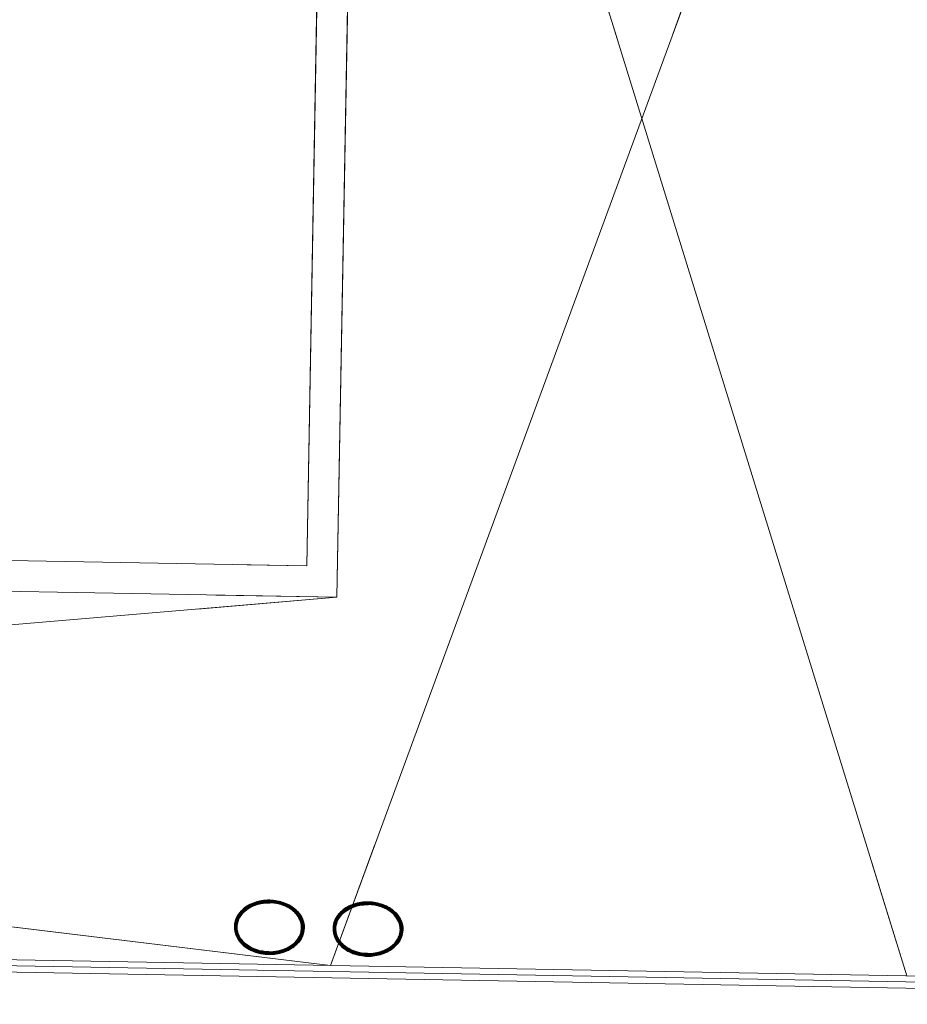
# Model space of a CAD drawing. Header units: millimetres. Extents: x -13022 to 1371524, y -38729 to 632593.
# Tile 355 of 381: x 1156248 to 1159845, y 6853 to 10844. Entities that reach past the tile are written whole.
import ezdxf

# ---------------------------------------------------------------- set-up
doc = ezdxf.new("R2010")
doc.units = ezdxf.units.MM
doc.header["$LTSCALE"] = 35
doc.set_wipeout_variables(frame=1)
doc.linetypes.add('DASHED', pattern=[200, 100, -100])
for name, color, linetype in [('LAYER01', 1, 'Continuous'), ('LAYER102', 1, 'Continuous'), ('LAYER111', 7, 'Continuous'), ('LAYER28', 7, 'Continuous'), ('LAYER30', 7, 'Continuous')]:
    doc.layers.add(name, color=color, linetype=linetype)
doc.styles.get("Standard").update_dxf_attribs({"font": 'simplex.shx'})
doc.dimstyles.new('~R----C~', dxfattribs={"dimtxt": 162, "dimasz": 180, "dimexe": 0.18, "dimexo": 0.0625, "dimgap": 16.2, "dimtad": 1, "dimdec": 0, "dimzin": 0, "dimdsep": 46, "dimtxsty": 'Standard', "dimcen": 0.09, "dimse1": 1, "dimse2": 1, "dimclrd": 7, "dimadec": 0, "dimazin": 0, "dimtfac": 1, "dimtdec": 4, "dimtmove": 0, "dimatfit": 3, "dimfxl": 1, "dimtolj": 1, "dimtzin": 0, "dimlwd": 13, "dimarcsym": 0})
pattern_1 = [(43.96863251, (848492.37885, 130822.67673), (-0.20827933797, 0.21591600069), []), (43.96863251, (848492.38266, 130822.88882), (-0.20827933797, 0.21591600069), [])]
pattern_2 = [(223.96863251, (848492.37885, 130822.67673), (0.20827933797, -0.21591600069), []), (223.96863251, (848492.37503, 130822.46463), (0.20827933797, -0.21591600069), [])]

# ---------------------------------------------------------------- blocks, each defined once
blk = doc.blocks.new('*D152')
at = {"layer": 'Defpoints', "color": 0, "linetype": 'Continuous', "transparency": 16777216}
for p in [(1138028.1, 7311.7), (1162502.5, 6871.1), (1162472.8, 5223.8)]:
    blk.add_point(p, dxfattribs=at)
at = {"layer": 'LAYER102', "color": 7, "linetype": 'Continuous', "lineweight": 13, "transparency": 16777216}
blk.add_line((1138178.4, 5661.1), (1162292.8, 5227), dxfattribs=at)
at = {"layer": 'LAYER102', "color": 7, "linetype": 'Continuous', "transparency": 16777216}
for points in [[(1138179, 5691.1), (1138177.9, 5631.1), (1137998.5, 5664.4)], [(1162293.4, 5257), (1162292.3, 5197), (1162472.8, 5223.8)]]:
    blk.add_solid(points, dxfattribs=at)
at = {"layer": 'LAYER102', "color": 0, "linetype": 'Continuous', "transparency": 16777216, "insert": (1150237.4, 5541.2), "char_height": 162, "attachment_point": 5, "rotation": 358.9686}
blk.add_mtext('\\A1;24478', dxfattribs=at)

msp = doc.modelspace()

# ---------------------------------------------------------------- linework, layer by layer
at = {"layer": 'LAYER28', "color": 7, "linetype": 'Continuous', "lineweight": 18}
for points in [[(1143190.108, 16844.801), (1143045.054, 8763.173), (1157533.653, 8502.855), (1157634.686, 14114.93)], [(1143315.088, 16842.559), (1143172.284, 8885.903), (1157410.923, 8630.077), (1157511.146, 14197.167), (1160183.775, 14149.052), (1160100.741, 9536.737), (1160020.754, 9538.177), (1160102.348, 14070.505), (1157634.686, 14114.93)]]:
    msp.add_lwpolyline(points, dxfattribs=at)
at = {"layer": 'LAYER28', "color": 7, "linetype": 'DASHED', "lineweight": 18}
for points in [[(1143190.108, 16844.801), (1143045.054, 8763.173), (1157533.653, 8502.855), (1157634.686, 14114.93)], [(1143315.088, 16842.559), (1143172.284, 8885.903), (1157410.923, 8630.077), (1157511.146, 14197.167), (1160183.775, 14149.052), (1160100.741, 9536.737), (1160020.754, 9538.177), (1160102.348, 14070.505), (1157634.686, 14114.93)]]:
    msp.add_lwpolyline(points, dxfattribs=at)

# ---------------------------------------------------------------- wipeouts: each hides what was drawn before it
at = {"linetype": 'Continuous'}
for points in [[(1157261.195, 7274.974), (1157283.729, 7273.185), (1157305.867, 7268.505), (1157327.204, 7261.018), (1157343.838, 7252.686), (1157359.183, 7242.197), (1157372.961, 7229.736), (1157384.737, 7215.444), (1157393.476, 7199.12), (1157398.845, 7181.395), (1157400.608, 7162.954), (1157398.183, 7144.604), (1157392.179, 7127.085), (1157382.859, 7111.094), (1157370.576, 7097.242), (1157355.599, 7084.744), (1157339.035, 7074.408), (1157321.232, 7066.422), (1157302.537, 7060.945), (1157280.057, 7057.045), (1157257.285, 7056.032), (1157257.433, 7066.008), (1157282.431, 7067.378), (1157306.963, 7072.438), (1157325.618, 7079.126), (1157343.132, 7088.438), (1157359.096, 7100.176), (1157372.156, 7113.794), (1157382.164, 7129.797), (1157388.702, 7147.502), (1157390.611, 7163.244), (1157389.208, 7179.045), (1157384.574, 7194.209), (1157376.582, 7208.629), (1157366.534, 7221.687), (1157354.612, 7233.083), (1157341.125, 7242.561), (1157319.627, 7253.325), (1157296.66, 7260.536), (1157278.964, 7263.699), (1157261.015, 7264.96)], [(1157661.193, 7267.773), (1157683.727, 7265.984), (1157705.865, 7261.304), (1157727.202, 7253.817), (1157743.836, 7245.485), (1157759.181, 7234.996), (1157772.959, 7222.535), (1157784.735, 7208.243), (1157793.474, 7191.919), (1157798.843, 7174.194), (1157800.605, 7155.753), (1157798.181, 7137.403), (1157792.177, 7119.884), (1157782.856, 7103.892), (1157770.574, 7090.041), (1157755.596, 7077.543), (1157739.033, 7067.207), (1157721.23, 7059.221), (1157702.534, 7053.744), (1157680.054, 7049.844), (1157657.282, 7048.831), (1157657.431, 7058.807), (1157682.428, 7060.177), (1157706.961, 7065.237), (1157725.615, 7071.925), (1157743.13, 7081.237), (1157759.093, 7092.975), (1157772.153, 7106.593), (1157782.162, 7122.596), (1157788.7, 7140.301), (1157790.609, 7156.043), (1157789.205, 7171.844), (1157784.571, 7187.008), (1157776.58, 7201.427), (1157766.532, 7214.485), (1157754.61, 7225.882), (1157741.122, 7235.36), (1157719.625, 7246.124), (1157696.657, 7253.335), (1157678.961, 7256.498), (1157661.012, 7257.759)]]:
    msp.add_wipeout(points, dxfattribs=at).dxf.layer = 'LAYER111'

# ---------------------------------------------------------------- next in the draw order: hatches: boundary and pattern name
at = {"layer": 'LAYER28', "linetype": 'Continuous', "lineweight": 13}
h = msp.add_hatch(dxfattribs=at)
h.set_pattern_fill('~A--FYV~', angle=-1.031367, style=0, pattern_type=0)
h.set_pattern_definition(pattern_1)
h.paths.add_polyline_path([(1157261.195, 7274.974, -0.09710502), (1157327.204, 7261.01, -0.10169259), (1157372.961, 7229.721, -0.20036748), (1157400.639, 7162.946, -0.20044202), (1157370.576, 7097.211, -0.13761542), (1157302.536, 7060.914, -0.06379176), (1157257.253, 7055.994), (1157257.433, 7066.008, 0.07460022), (1157306.994, 7072.445, 0.108905), (1157359.127, 7100.175, 0.15545303), (1157388.734, 7147.501, 0.15789061), (1157384.574, 7194.201, 0.15190333), (1157341.125, 7242.577, 0.0798486), (1157296.691, 7260.552, 0.05330223), (1157261.015, 7264.968)], flags=0)
h = msp.add_hatch(dxfattribs=at)
h.set_pattern_fill('~A--FYV~', angle=-1.031367, style=0, pattern_type=0)
h.set_pattern_definition(pattern_1)
h.paths.add_polyline_path([(1157661.193, 7267.773, -0.09710502), (1157727.202, 7253.809, -0.10169259), (1157772.959, 7222.52, -0.20036748), (1157800.636, 7155.745, -0.20044202), (1157770.573, 7090.01, -0.13761542), (1157702.534, 7053.713, -0.06379176), (1157657.25, 7048.793), (1157657.431, 7058.807, 0.07460022), (1157706.992, 7065.244, 0.108905), (1157759.125, 7092.974, 0.15545303), (1157788.731, 7140.3, 0.15789061), (1157784.571, 7187, 0.15190333), (1157741.122, 7235.376, 0.0798486), (1157696.689, 7253.35, 0.05330223), (1157661.013, 7257.767)], flags=0)

# ---------------------------------------------------------------- next in the draw order: linework, layer by layer
at = {"layer": 'LAYER28', "color": 7, "linetype": 'Continuous', "lineweight": 25}
for points in [[(1157261.195, 7274.974, -0.09710502), (1157327.204, 7261.01, -0.10169259), (1157372.961, 7229.721, -0.20036748), (1157400.639, 7162.946, -0.20044202), (1157370.576, 7097.211, -0.13761542), (1157302.536, 7060.914, -0.06379176), (1157257.253, 7055.994), (1157257.433, 7066.008, 0.07460022), (1157306.994, 7072.445, 0.108905), (1157359.127, 7100.175, 0.15545303), (1157388.734, 7147.501, 0.15789061), (1157384.574, 7194.201, 0.15190333), (1157341.125, 7242.577, 0.0798486), (1157296.691, 7260.552, 0.05330223), (1157261.015, 7264.968)], [(1157661.193, 7267.773, -0.09710502), (1157727.202, 7253.809, -0.10169259), (1157772.959, 7222.52, -0.20036748), (1157800.636, 7155.745, -0.20044202), (1157770.573, 7090.01, -0.13761542), (1157702.534, 7053.713, -0.06379176), (1157657.25, 7048.793), (1157657.431, 7058.807, 0.07460022), (1157706.992, 7065.244, 0.108905), (1157759.125, 7092.974, 0.15545303), (1157788.731, 7140.3, 0.15789061), (1157784.571, 7187, 0.15190333), (1157741.122, 7235.376, 0.0798486), (1157696.689, 7253.35, 0.05330223), (1157661.013, 7257.767)]]:
    msp.add_lwpolyline(points, format="xyb", close=True, dxfattribs=at)

# ---------------------------------------------------------------- next in the draw order: wipeouts: each hides what was drawn before it
at = {"linetype": 'Continuous'}
for points in [[(1157261.015, 7264.968), (1157243.032, 7264.354), (1157225.234, 7261.83), (1157202.053, 7255.449), (1157180.151, 7245.467), (1157166.33, 7236.472), (1157154.037, 7225.504), (1157143.494, 7212.809), (1157134.989, 7198.679), (1157129.812, 7183.691), (1157127.841, 7167.959), (1157129.182, 7152.158), (1157135.079, 7134.229), (1157144.505, 7117.877), (1157157.066, 7103.805), (1157172.597, 7091.5), (1157189.765, 7081.572), (1157208.166, 7074.209), (1157232.501, 7068.262), (1157257.433, 7065.984), (1157257.253, 7055.994), (1157234.532, 7057.833), (1157212.207, 7062.54), (1157193.69, 7068.695), (1157176.186, 7077.308), (1157160.005, 7088.234), (1157145.487, 7101.263), (1157133.711, 7115.555), (1157124.973, 7131.895), (1157119.603, 7149.62), (1157117.841, 7168.06), (1157120.297, 7186.418), (1157126.27, 7203.938), (1157135.59, 7219.929), (1157147.904, 7233.788), (1157162.153, 7245.752), (1157177.866, 7255.69), (1157194.757, 7263.418), (1157216.351, 7270.132), (1157238.643, 7274.005), (1157261.226, 7274.981)], [(1157661.013, 7257.767), (1157643.03, 7257.153), (1157625.232, 7254.629), (1157602.05, 7248.248), (1157580.148, 7238.266), (1157566.328, 7229.271), (1157554.035, 7218.303), (1157543.492, 7205.608), (1157534.986, 7191.478), (1157529.81, 7176.49), (1157527.839, 7160.758), (1157529.179, 7144.957), (1157535.076, 7127.028), (1157544.502, 7110.676), (1157557.064, 7096.604), (1157572.595, 7084.299), (1157589.762, 7074.371), (1157608.164, 7067.007), (1157632.499, 7061.061), (1157657.43, 7058.783), (1157657.25, 7048.793), (1157634.53, 7050.632), (1157612.205, 7055.339), (1157593.688, 7061.494), (1157576.183, 7070.107), (1157560.003, 7081.033), (1157545.485, 7094.062), (1157533.709, 7108.354), (1157524.97, 7124.694), (1157519.601, 7142.419), (1157517.839, 7160.859), (1157520.295, 7179.217), (1157526.267, 7196.737), (1157535.588, 7212.728), (1157547.902, 7226.587), (1157562.151, 7238.551), (1157577.863, 7248.489), (1157594.755, 7256.217), (1157616.348, 7262.931), (1157638.64, 7266.804), (1157661.224, 7267.78)]]:
    msp.add_wipeout(points, dxfattribs=at).dxf.layer = 'LAYER111'

# ---------------------------------------------------------------- next in the draw order: hatches: boundary and pattern name
at = {"layer": 'LAYER28', "linetype": 'Continuous', "lineweight": 13}
h = msp.add_hatch(dxfattribs=at)
h.set_pattern_fill('~A--FYV~', angle=-1.031367, style=0, pattern_type=0)
h.set_pattern_definition(pattern_2)
h.paths.add_polyline_path([(1157261.195, 7274.974, 0.09710502), (1157194.726, 7263.395, 0.10169259), (1157147.873, 7233.773, 0.20036748), (1157117.872, 7168.036, 0.20044202), (1157145.487, 7101.263, 0.13761542), (1157212.238, 7062.54, 0.06379176), (1157257.253, 7055.994), (1157257.433, 7066.008, -0.07460022), (1157208.198, 7074.224, -0.108905), (1157157.097, 7103.812, -0.15545303), (1157129.213, 7152.174, -0.15789061), (1157134.989, 7198.694, -0.15190333), (1157180.151, 7245.475, -0.0798486), (1157225.265, 7261.837, -0.05330223), (1157261.015, 7264.968)], flags=0)
h = msp.add_hatch(dxfattribs=at)
h.set_pattern_fill('~A--FYV~', angle=-1.031367, style=0, pattern_type=0)
h.set_pattern_definition(pattern_2)
h.paths.add_polyline_path([(1157661.193, 7267.773, 0.09710502), (1157594.723, 7256.194, 0.10169259), (1157547.87, 7226.572, 0.20036748), (1157517.87, 7160.835, 0.20044202), (1157545.485, 7094.062, 0.13761542), (1157612.236, 7055.339, 0.06379176), (1157657.25, 7048.793), (1157657.431, 7058.807, -0.07460022), (1157608.196, 7067.023, -0.108905), (1157557.095, 7096.611, -0.15545303), (1157529.211, 7144.972, -0.15789061), (1157534.987, 7191.493, -0.15190333), (1157580.149, 7238.274, -0.0798486), (1157625.263, 7254.636, -0.05330223), (1157661.013, 7257.767)], flags=0)

# ---------------------------------------------------------------- next in the draw order: linework, layer by layer
at = {"layer": 'LAYER01', "color": 7, "linetype": 'Continuous', "lineweight": 25}
for points in [[(1157400.639, 7162.946), (1157400.495, 7168.871), (1157400.039, 7174.795), (1157399.083, 7180.688), (1157397.75, 7186.533), (1157395.979, 7192.324), (1157393.831, 7198.027), (1157391.307, 7203.644), (1157388.406, 7209.142), (1157385.064, 7214.516), (1157381.408, 7219.754), (1157377.374, 7224.82), (1157372.961, 7229.721), (1157368.295, 7234.423), (1157363.25, 7238.928), (1157357.889, 7243.221), (1157352.274, 7247.283), (1157346.342, 7251.109), (1157340.217, 7254.673), (1157333.838, 7257.984), (1157327.204, 7261.018), (1157320.378, 7263.782), (1157313.421, 7266.251), (1157306.272, 7268.427), (1157298.929, 7270.294), (1157291.519, 7271.865), (1157284.04, 7273.117), (1157276.493, 7274.05), (1157268.878, 7274.672), (1157261.195, 7274.974), (1157253.568, 7274.947), (1157245.873, 7274.601), (1157238.298, 7273.941), (1157230.779, 7272.959), (1157223.317, 7271.655), (1157215.974, 7270.053), (1157208.751, 7268.136), (1157201.647, 7265.919), (1157194.726, 7263.403), (1157187.987, 7260.61), (1157181.493, 7257.531), (1157175.244, 7254.19), (1157169.178, 7250.579), (1157163.421, 7246.722), (1157157.908, 7242.625), (1157152.705, 7238.304), (1157147.873, 7233.773), (1157143.286, 7229.034), (1157139.072, 7224.117), (1157135.23, 7219.014), (1157131.697, 7213.764), (1157128.6, 7208.373), (1157125.875, 7202.851), (1157123.523, 7197.229), (1157121.545, 7191.505), (1157120.003, 7185.712), (1157118.897, 7179.856), (1157118.166, 7173.954), (1157117.809, 7168.038), (1157117.953, 7162.097), (1157118.471, 7156.18), (1157119.365, 7150.288), (1157120.698, 7144.435), (1157122.469, 7138.652), (1157124.616, 7132.941), (1157127.141, 7127.332), (1157130.042, 7121.826), (1157133.383, 7116.452), (1157137.04, 7111.229), (1157141.074, 7106.156), (1157145.487, 7101.263), (1157150.153, 7096.553), (1157155.198, 7092.04), (1157160.559, 7087.755), (1157166.174, 7083.692), (1157172.106, 7079.874), (1157178.23, 7076.295), (1157184.609, 7072.992), (1157191.243, 7069.95), (1157198.07, 7067.194), (1157205.089, 7064.723), (1157212.238, 7062.547), (1157219.518, 7060.674), (1157226.929, 7059.111), (1157234.408, 7057.859), (1157241.955, 7056.926), (1157249.632, 7056.303), (1157257.253, 7056.01), (1157264.942, 7056.027), (1157272.575, 7056.374), (1157280.15, 7057.035), (1157287.669, 7058.017), (1157295.131, 7059.313), (1157302.536, 7060.922), (1157309.759, 7062.839), (1157316.801, 7065.056), (1157323.722, 7067.565), (1157330.461, 7070.366), (1157336.955, 7073.437), (1157343.204, 7076.794), (1157349.269, 7080.396), (1157355.027, 7084.254), (1157360.539, 7088.343), (1157365.743, 7092.672), (1157370.576, 7097.211), (1157375.161, 7101.942), (1157379.376, 7106.866), (1157383.218, 7111.954), (1157386.751, 7117.204), (1157389.848, 7122.602), (1157392.573, 7128.117), (1157394.925, 7133.747), (1157396.903, 7139.462), (1157398.445, 7145.264), (1157399.613, 7151.119), (1157400.282, 7157.014)], [(1157390.64, 7163.126), (1157390.547, 7168.363), (1157390.079, 7173.606), (1157389.297, 7178.801), (1157388.077, 7183.957), (1157386.544, 7189.094), (1157384.574, 7194.209), (1157382.351, 7199.234), (1157379.69, 7204.166), (1157376.714, 7209.025), (1157373.424, 7213.772), (1157369.756, 7218.355), (1157365.711, 7222.834), (1157361.413, 7227.155), (1157356.737, 7231.302), (1157351.808, 7235.274), (1157346.624, 7239.024), (1157341.125, 7242.577), (1157335.371, 7245.908), (1157329.426, 7248.999), (1157323.226, 7251.838), (1157316.834, 7254.43), (1157310.312, 7256.751), (1157303.536, 7258.795), (1157296.691, 7260.552), (1157289.654, 7262.038), (1157282.612, 7263.219), (1157275.439, 7264.099), (1157268.261, 7264.689), (1157261.015, 7264.976), (1157253.826, 7264.949), (1157246.569, 7264.618), (1157239.369, 7263.998), (1157232.289, 7263.071), (1157225.203, 7261.839), (1157218.299, 7260.33), (1157211.516, 7258.53), (1157204.852, 7256.446), (1157198.371, 7254.078), (1157192.073, 7251.464), (1157186.021, 7248.596), (1157180.151, 7245.483), (1157174.527, 7242.13), (1157169.212, 7238.546), (1157164.08, 7234.762), (1157159.321, 7230.793), (1157154.87, 7226.646), (1157150.729, 7222.313), (1157146.898, 7217.85), (1157143.377, 7213.21), (1157140.228, 7208.477), (1157137.454, 7203.643), (1157134.926, 7198.688), (1157132.836, 7193.685), (1157131.119, 7188.606), (1157129.777, 7183.473), (1157128.746, 7178.288), (1157128.089, 7173.064), (1157127.808, 7167.858), (1157127.901, 7162.629), (1157128.37, 7157.393), (1157129.213, 7152.174), (1157130.37, 7146.988), (1157131.903, 7141.858), (1157133.812, 7136.776), (1157136.159, 7131.741), (1157138.758, 7126.802), (1157141.734, 7121.967), (1157145.086, 7117.21), (1157148.754, 7112.604), (1157152.737, 7108.134), (1157157.035, 7103.813), (1157161.649, 7099.675), (1157166.641, 7095.717), (1157171.824, 7091.944), (1157177.323, 7088.399), (1157183.076, 7085.06), (1157189.022, 7081.984), (1157195.222, 7079.138), (1157201.614, 7076.546), (1157208.198, 7074.224), (1157214.912, 7072.181), (1157221.757, 7070.416), (1157228.794, 7068.938), (1157235.836, 7067.756), (1157243.009, 7066.877), (1157250.187, 7066.287), (1157257.433, 7066.008), (1157264.685, 7066.026), (1157271.879, 7066.357), (1157279.079, 7066.978), (1157286.159, 7067.905), (1157293.245, 7069.129), (1157300.148, 7070.646), (1157306.994, 7072.445), (1157313.596, 7074.53), (1157320.076, 7076.882), (1157326.375, 7079.504), (1157332.427, 7082.372), (1157338.297, 7085.509), (1157343.921, 7088.853), (1157349.236, 7092.422), (1157354.305, 7096.199), (1157359.127, 7100.175), (1157363.578, 7104.354), (1157367.781, 7108.677), (1157371.612, 7113.132), (1157375.071, 7117.743), (1157378.219, 7122.491), (1157381.057, 7127.332), (1157383.459, 7132.266), (1157385.612, 7137.314), (1157387.329, 7142.385), (1157388.734, 7147.501), (1157389.702, 7152.665), (1157390.358, 7157.88)], [(1157800.636, 7155.745), (1157800.493, 7161.67), (1157800.037, 7167.594), (1157799.08, 7173.487), (1157797.748, 7179.332), (1157795.977, 7185.123), (1157793.829, 7190.826), (1157791.305, 7196.443), (1157788.403, 7201.941), (1157785.062, 7207.315), (1157781.406, 7212.553), (1157777.371, 7217.619), (1157772.959, 7222.52), (1157768.293, 7227.221), (1157763.248, 7231.727), (1157757.887, 7236.02), (1157752.272, 7240.082), (1157746.339, 7243.908), (1157740.215, 7247.472), (1157733.836, 7250.783), (1157727.202, 7253.817), (1157720.376, 7256.581), (1157713.419, 7259.05), (1157706.27, 7261.226), (1157698.927, 7263.093), (1157691.517, 7264.664), (1157684.038, 7265.916), (1157676.491, 7266.849), (1157668.876, 7267.471), (1157661.193, 7267.773), (1157653.566, 7267.746), (1157645.871, 7267.4), (1157638.295, 7266.74), (1157630.776, 7265.758), (1157623.314, 7264.454), (1157615.972, 7262.852), (1157608.749, 7260.935), (1157601.645, 7258.718), (1157594.724, 7256.202), (1157587.985, 7253.409), (1157581.491, 7250.33), (1157575.242, 7246.989), (1157569.176, 7243.378), (1157563.418, 7239.521), (1157557.906, 7235.424), (1157552.703, 7231.103), (1157547.87, 7226.572), (1157543.284, 7221.833), (1157539.07, 7216.916), (1157535.227, 7211.813), (1157531.695, 7206.563), (1157528.597, 7201.172), (1157525.873, 7195.65), (1157523.521, 7190.028), (1157521.543, 7184.304), (1157520.001, 7178.511), (1157518.895, 7172.655), (1157518.164, 7166.753), (1157517.807, 7160.837), (1157517.95, 7154.896), (1157518.469, 7148.979), (1157519.363, 7143.087), (1157520.695, 7137.234), (1157522.466, 7131.451), (1157524.614, 7125.74), (1157527.138, 7120.131), (1157530.04, 7114.625), (1157533.381, 7109.251), (1157537.038, 7104.028), (1157541.072, 7098.955), (1157545.485, 7094.062), (1157550.151, 7089.352), (1157555.195, 7084.839), (1157560.556, 7080.554), (1157566.172, 7076.491), (1157572.104, 7072.673), (1157578.228, 7069.094), (1157584.607, 7065.791), (1157591.241, 7062.749), (1157598.067, 7059.993), (1157605.087, 7057.522), (1157612.236, 7055.346), (1157619.516, 7053.473), (1157626.927, 7051.909), (1157634.405, 7050.657), (1157641.952, 7049.725), (1157649.63, 7049.102), (1157657.251, 7048.808), (1157664.94, 7048.826), (1157672.572, 7049.173), (1157680.148, 7049.834), (1157687.667, 7050.816), (1157695.129, 7052.112), (1157702.534, 7053.721), (1157709.757, 7055.638), (1157716.798, 7057.855), (1157723.719, 7060.364), (1157730.459, 7063.165), (1157736.952, 7066.236), (1157743.201, 7069.593), (1157749.267, 7073.195), (1157755.025, 7077.053), (1157760.537, 7081.142), (1157765.741, 7085.471), (1157770.573, 7090.01), (1157775.159, 7094.74), (1157779.373, 7099.665), (1157783.216, 7104.753), (1157786.748, 7110.003), (1157789.846, 7115.401), (1157792.571, 7120.916), (1157794.922, 7126.546), (1157796.9, 7132.261), (1157798.443, 7138.063), (1157799.611, 7143.918), (1157800.279, 7149.813)], [(1157790.638, 7155.925), (1157790.545, 7161.162), (1157790.076, 7166.405), (1157789.295, 7171.6), (1157788.075, 7176.756), (1157786.542, 7181.893), (1157784.571, 7187.008), (1157782.349, 7192.033), (1157779.687, 7196.965), (1157776.712, 7201.824), (1157773.422, 7206.571), (1157769.754, 7211.154), (1157765.709, 7215.633), (1157761.411, 7219.954), (1157756.735, 7224.101), (1157751.805, 7228.073), (1157746.622, 7231.823), (1157741.122, 7235.376), (1157735.369, 7238.707), (1157729.424, 7241.798), (1157723.224, 7244.637), (1157716.832, 7247.229), (1157710.31, 7249.55), (1157703.533, 7251.594), (1157696.689, 7253.35), (1157689.652, 7254.837), (1157682.61, 7256.018), (1157675.437, 7256.898), (1157668.259, 7257.488), (1157661.013, 7257.775), (1157653.824, 7257.748), (1157646.566, 7257.417), (1157639.367, 7256.797), (1157632.286, 7255.87), (1157625.2, 7254.637), (1157618.297, 7253.129), (1157611.514, 7251.329), (1157604.85, 7249.245), (1157598.369, 7246.877), (1157592.071, 7244.263), (1157586.018, 7241.395), (1157580.149, 7238.282), (1157574.525, 7234.929), (1157569.21, 7231.345), (1157564.078, 7227.561), (1157559.318, 7223.592), (1157554.868, 7219.445), (1157550.727, 7215.112), (1157546.896, 7210.649), (1157543.374, 7206.009), (1157540.226, 7201.276), (1157537.451, 7196.442), (1157534.924, 7191.487), (1157532.834, 7186.484), (1157531.117, 7181.405), (1157529.774, 7176.272), (1157528.743, 7171.087), (1157528.087, 7165.863), (1157527.806, 7160.657), (1157527.899, 7155.427), (1157528.367, 7150.192), (1157529.211, 7144.972), (1157530.368, 7139.787), (1157531.901, 7134.657), (1157533.81, 7129.575), (1157536.157, 7124.539), (1157538.756, 7119.601), (1157541.732, 7114.766), (1157545.084, 7110.009), (1157548.752, 7105.403), (1157552.735, 7100.933), (1157557.032, 7096.612), (1157561.646, 7092.474), (1157566.638, 7088.516), (1157571.821, 7084.743), (1157577.321, 7081.198), (1157583.074, 7077.859), (1157589.02, 7074.783), (1157595.219, 7071.937), (1157601.611, 7069.345), (1157608.196, 7067.023), (1157614.91, 7064.979), (1157621.754, 7063.215), (1157628.791, 7061.737), (1157635.834, 7060.555), (1157643.007, 7059.676), (1157650.185, 7059.086), (1157657.431, 7058.807), (1157664.682, 7058.825), (1157671.877, 7059.156), (1157679.077, 7059.777), (1157686.157, 7060.704), (1157693.243, 7061.928), (1157700.146, 7063.445), (1157706.992, 7065.244), (1157713.593, 7067.329), (1157720.074, 7069.681), (1157726.372, 7072.302), (1157732.425, 7075.171), (1157738.295, 7078.308), (1157743.918, 7081.652), (1157749.234, 7085.221), (1157754.302, 7088.998), (1157759.125, 7092.974), (1157763.576, 7097.152), (1157767.779, 7101.476), (1157771.61, 7105.931), (1157775.068, 7110.542), (1157778.217, 7115.29), (1157781.055, 7120.131), (1157783.456, 7125.065), (1157785.61, 7130.113), (1157787.327, 7135.184), (1157788.731, 7140.3), (1157789.699, 7145.464), (1157790.356, 7150.679)]]:
    msp.add_lwpolyline(points, close=True, dxfattribs=at)
at = {"layer": 'LAYER28', "color": 7, "linetype": 'Continuous', "lineweight": 18}
for points in [[(1138257.745, 17289.162), (1143018.206, 7271.844), (1157533.653, 8502.855)], [(1157634.686, 14114.93), (1159842.98, 6968.969)], [(1160102.348, 14070.505), (1157506.796, 7011.026)], [(1157506.796, 7011.026), (1143045.054, 8763.173)]]:
    msp.add_lwpolyline(points, dxfattribs=at)
at = {"layer": 'LAYER28', "color": 7, "linetype": 'DASHED', "lineweight": 18}
for points in [[(1138257.745, 17289.162), (1143018.206, 7271.844), (1157533.653, 8502.855)], [(1157634.686, 14114.93), (1159842.98, 6968.969)], [(1160102.348, 14070.505), (1157506.796, 7011.026)], [(1157506.796, 7011.026), (1143045.054, 8763.173)]]:
    msp.add_lwpolyline(points, dxfattribs=at)
at = {"layer": 'LAYER28', "color": 7, "linetype": 'Continuous', "lineweight": 25}
for points in [[(1157261.195, 7274.974, 0.09710502), (1157194.726, 7263.395, 0.10169259), (1157147.873, 7233.773, 0.20036748), (1157117.872, 7168.036, 0.20044202), (1157145.487, 7101.263, 0.13761542), (1157212.238, 7062.54, 0.06379176), (1157257.253, 7055.994), (1157257.433, 7066.008, -0.07460022), (1157208.198, 7074.224, -0.108905), (1157157.097, 7103.812, -0.15545303), (1157129.213, 7152.174, -0.15789061), (1157134.989, 7198.694, -0.15190333), (1157180.151, 7245.475, -0.0798486), (1157225.265, 7261.837, -0.05330223), (1157261.015, 7264.968)], [(1157661.193, 7267.773, 0.09710502), (1157594.723, 7256.194, 0.10169259), (1157547.87, 7226.572, 0.20036748), (1157517.87, 7160.835, 0.20044202), (1157545.485, 7094.062, 0.13761542), (1157612.236, 7055.339, 0.06379176), (1157657.25, 7048.793), (1157657.431, 7058.807, -0.07460022), (1157608.196, 7067.023, -0.108905), (1157557.095, 7096.611, -0.15545303), (1157529.211, 7144.972, -0.15789061), (1157534.987, 7191.493, -0.15190333), (1157580.149, 7238.274, -0.0798486), (1157625.263, 7254.636, -0.05330223), (1157661.013, 7257.767)]]:
    msp.add_lwpolyline(points, format="xyb", close=True, dxfattribs=at)
at = {"layer": 'LAYER30', "color": 7, "linetype": 'Continuous', "lineweight": 18}
for points in [[(1138138.997, 7359.683), (1162393.379, 6923.054)], [(1138138.097, 7309.691), (1162392.479, 6873.063)], [(1138138.547, 7334.687), (1162392.929, 6898.058)]]:
    msp.add_lwpolyline(points, dxfattribs=at)

# ---------------------------------------------------------------- next in the draw order: dimensions: what is measured, and where the dimension line sits
at = {"layer": 'LAYER102', "color": 7, "linetype": 'Continuous'}
dim = msp.add_linear_dim(base=(1162472.805, 5223.764), p1=(1138028.115, 7311.679), p2=(1162502.462, 6871.075), angle=358.968633, dimstyle='~R----C~', dxfattribs=at)
dim.commit()
dim.dimension.update_dxf_attribs({"geometry": '*D152', "text_midpoint": (1150237.382, 5541.25)})

doc.saveas('drawing.dxf')
